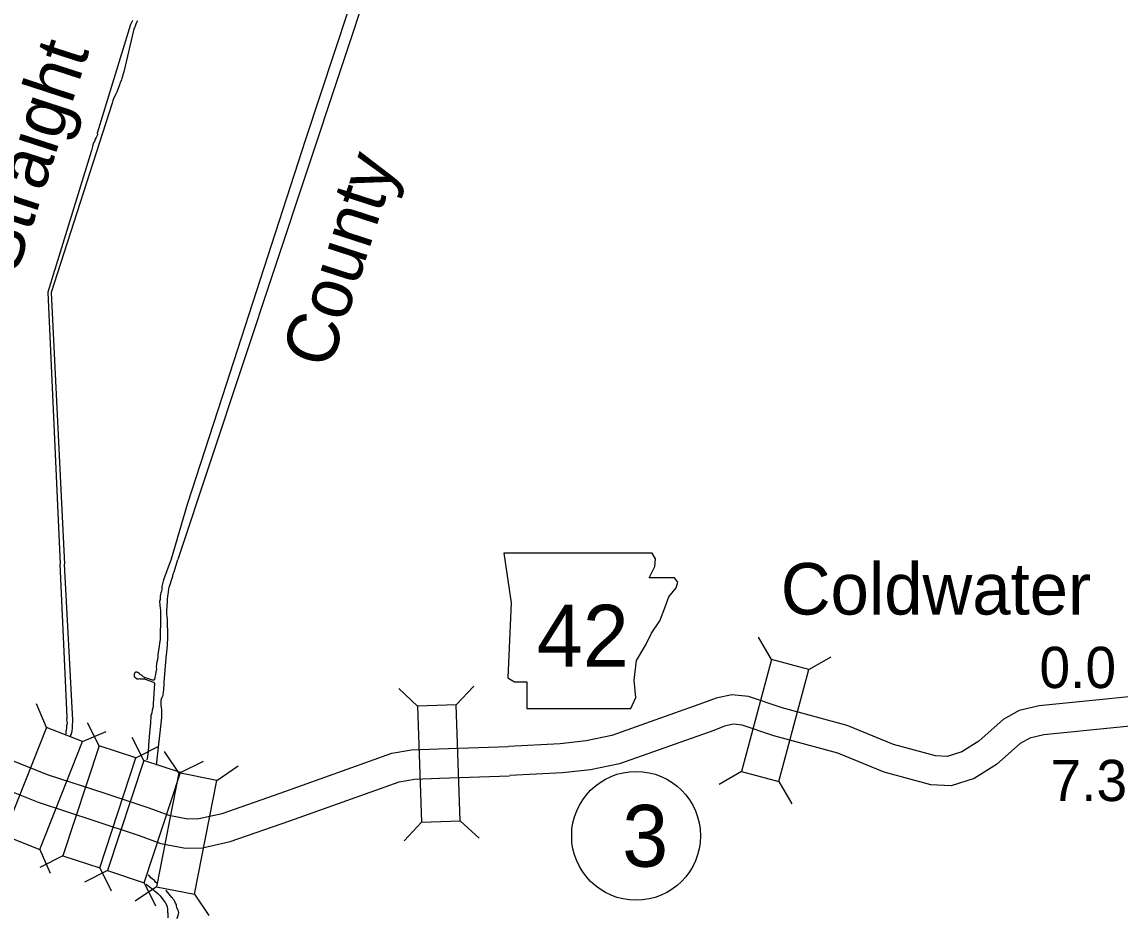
# Model space of a CAD drawing. Extents: x -939622 to -934222, y 1383701 to 1385301.
# Drawn here: x -935741.54 to -935707.78, y 1384506.69 to 1384534.2 of the extents above; entities that cross this region are included whole.
import ezdxf

# ---------------------------------------------------------------- set-up
doc = ezdxf.new("R2010")
doc.units = 0
for name, color, linetype in [('Level 10', 7, 'Continuous'), ('Level 20', 7, 'Continuous'), ('Level 21', 7, 'Continuous'), ('Level 24', 7, 'Continuous'), ('Level 25', 7, 'Continuous'), ('Level 27', 7, 'Continuous'), ('Level 9', 7, 'Continuous')]:
    doc.layers.add(name, color=color, linetype=linetype)

msp = doc.modelspace()

# ---------------------------------------------------------------- linework, layer by layer
at = {"layer": 'Level 10'}
for points in [[(-935751.574, 1384517.364), (-935751.167, 1384516.955), (-935748.99, 1384515.532), (-935748.431, 1384514.461), (-935747.706, 1384513.724), (-935747.678, 1384513.705), (-935745.47, 1384513.466), (-935744.349, 1384512.837), (-935743.973, 1384512.643), (-935742.151, 1384511.626), (-935740.731, 1384511.063), (-935739.018, 1384510.502), (-935737.64, 1384510.046), (-935737.025, 1384509.821), (-935736.438, 1384509.706), (-935736.097, 1384509.714), (-935735.382, 1384509.874), (-935733.601, 1384510.494), (-935730.174, 1384511.722), (-935729.564, 1384511.828), (-935728.736, 1384511.857), (-935726.579, 1384511.932)], [(-935752.177, 1384516.695), (-935751.738, 1384516.253), (-935749.679, 1384514.907), (-935749.167, 1384513.925), (-935748.284, 1384513.028), (-935747.995, 1384512.834), (-935745.749, 1384512.591), (-935744.776, 1384512.045), (-935744.399, 1384511.85), (-935742.538, 1384510.811), (-935741.037, 1384510.216), (-935739.3, 1384509.647), (-935737.936, 1384509.196), (-935737.268, 1384508.951), (-935736.515, 1384508.804), (-935735.987, 1384508.816), (-935735.135, 1384509.007), (-935733.301, 1384509.645), (-935729.944, 1384510.848), (-935729.471, 1384510.93), (-935728.705, 1384510.958), (-935726.548, 1384511.032)], [(-935705.768, 1384513.633), (-935710.268, 1384513.175), (-935710.883, 1384513.036), (-935711.381, 1384512.763), (-935712.127, 1384512.095), (-935712.651, 1384511.765), (-935713.094, 1384511.626), (-935713.457, 1384511.643), (-935714.743, 1384511.993), (-935716.169, 1384512.579), (-935718.166, 1384513.114), (-935719.207, 1384513.47), (-935719.722, 1384513.52), (-935720.201, 1384513.419), (-935720.59, 1384513.267), (-935723.409, 1384512.263), (-935724.196, 1384512.102), (-935724.993, 1384512.015), (-935726.587, 1384511.932)], [(-935705.64, 1384512.741), (-935710.123, 1384512.286), (-935710.561, 1384512.186), (-935710.858, 1384512.024), (-935711.583, 1384511.374), (-935712.269, 1384510.942), (-935712.976, 1384510.719), (-935713.598, 1384510.748), (-935715.034, 1384511.14), (-935716.458, 1384511.725), (-935718.428, 1384512.253), (-935719.399, 1384512.584), (-935719.672, 1384512.611), (-935719.943, 1384512.554), (-935720.275, 1384512.424), (-935723.166, 1384511.394), (-935724.057, 1384511.212), (-935724.921, 1384511.118), (-935726.54, 1384511.033)]]:
    msp.add_lwpolyline(points, dxfattribs=at)
at = {"layer": 'Level 20'}
for p, q in [((-935718.499, 1384514.6), (-935718.895, 1384515.286)), ((-935717.351, 1384514.293), (-935716.665, 1384514.689)), ((-935728.188, 1384513.209), (-935727.648, 1384513.788)), ((-935729.376, 1384513.168), (-935729.955, 1384513.709)), ((-935740.78, 1384512.515), (-935741.095, 1384513.242)), ((-935739.169, 1384511.953), (-935739.527, 1384512.66)), ((-935739.675, 1384512.078), (-935738.949, 1384512.392)), ((-935737.792, 1384511.499), (-935738.148, 1384512.207)), ((-935738.04, 1384511.583), (-935737.333, 1384511.941)), ((-935736.717, 1384511.118), (-935737.158, 1384511.775)), ((-935736.665, 1384511.126), (-935735.957, 1384511.482)), ((-935735.551, 1384510.889), (-935734.893, 1384511.331)), ((-935719.421, 1384511.158), (-935720.107, 1384510.762)), ((-935718.273, 1384510.85), (-935717.877, 1384510.165)), ((-935729.253, 1384509.606), (-935729.793, 1384509.027)), ((-935728.065, 1384509.647), (-935727.486, 1384509.107)), ((-935740.987, 1384508.764), (-935740.673, 1384508.037)), ((-935740.278, 1384508.566), (-935740.985, 1384508.208)), ((-935738.912, 1384508.116), (-935739.62, 1384507.76)), ((-935739.149, 1384508.196), (-935738.792, 1384507.49)), ((-935737.784, 1384507.743), (-935737.429, 1384507.035)), ((-935737.402, 1384507.62), (-935738.059, 1384507.178)), ((-935736.236, 1384507.392), (-935735.794, 1384506.735))]:
    msp.add_line(p, q, dxfattribs=at)
for points in [[(-935718.499, 1384514.6), (-935719.421, 1384511.158), (-935718.273, 1384510.85), (-935717.351, 1384514.293)], [(-935728.065, 1384509.647), (-935728.188, 1384513.209), (-935729.376, 1384513.168), (-935729.253, 1384509.606)], [(-935740.78, 1384512.515), (-935742.092, 1384509.201), (-935740.987, 1384508.764), (-935739.675, 1384512.078)], [(-935739.169, 1384511.953), (-935740.278, 1384508.566), (-935739.149, 1384508.196), (-935738.04, 1384511.583)], [(-935737.792, 1384511.499), (-935738.912, 1384508.116), (-935737.784, 1384507.743), (-935736.665, 1384511.126)], [(-935736.717, 1384511.118), (-935737.402, 1384507.62), (-935736.236, 1384507.392), (-935735.551, 1384510.889)]]:
    msp.add_lwpolyline(points, close=True, dxfattribs=at)
at = {"layer": 'Level 21'}
msp.add_lwpolyline([(-935726.729, 1384517.872), (-935726.501, 1384516.349), (-935726.602, 1384514.04), (-935726.399, 1384513.913), (-935726.019, 1384513.913), (-935726.019, 1384513.101), (-935722.821, 1384513.101), (-935722.669, 1384513.431), (-935722.72, 1384513.964), (-935722.643, 1384514.573), (-935722.364, 1384515.055), (-935722.187, 1384515.41), (-935721.933, 1384515.791), (-935721.781, 1384516.197), (-935721.654, 1384516.527), (-935721.425, 1384516.806), (-935721.375, 1384516.984), (-935721.476, 1384517.11), (-935722.263, 1384517.11), (-935722.085, 1384517.466), (-935722.06, 1384517.694), (-935722.165, 1384517.87)], close=True, dxfattribs=at)
at = {"layer": 'Level 27'}
msp.add_circle((-935722.661, 1384509.183), 1.98, dxfattribs=at)
at = {"layer": 'Level 9'}
for points in [[(-935728.023, 1384545.063), (-935730.167, 1384538.624), (-935732.826, 1384530.591), (-935735.389, 1384522.679), (-935736.463, 1384519.365), (-935736.957, 1384517.691)], [(-935727.974, 1384544.005), (-935729.435, 1384539.715), (-935729.79, 1384538.633), (-935736.744, 1384517.683)], [(-935738.143, 1384534.244), (-935738.174, 1384534.183), (-935738.199, 1384534.128), (-935738.245, 1384533.988), (-935739.224, 1384530.788), (-935739.222, 1384530.737), (-935739.236, 1384530.698), (-935739.258, 1384530.649), (-935739.286, 1384530.597), (-935739.311, 1384530.533), (-935739.337, 1384530.484), (-935739.359, 1384530.429), (-935739.369, 1384530.374), (-935739.398, 1384530.256), (-935740.747, 1384525.898), (-935740.361, 1384517.539)], [(-935737.99, 1384534.234), (-935738.026, 1384534.164), (-935738.051, 1384534.103), (-935738.074, 1384534.048), (-935738.082, 1384534.024), (-935738.099, 1384533.99), (-935738.112, 1384533.944), (-935738.41, 1384532.674), (-935738.44, 1384532.577), (-935738.453, 1384532.525), (-935738.466, 1384532.474), (-935738.482, 1384532.419), (-935738.519, 1384532.346), (-935738.532, 1384532.3), (-935738.552, 1384532.245), (-935738.579, 1384532.157), (-935738.62, 1384532.047), (-935738.659, 1384531.965), (-935738.705, 1384531.891), (-935738.724, 1384531.842), (-935738.741, 1384531.794), (-935738.762, 1384531.712), (-935740.641, 1384525.883), (-935740.235, 1384517.54)], [(-935740.203, 1384512.275), (-935740.197, 1384512.289), (-935740.184, 1384512.325), (-935740.179, 1384512.353), (-935740.181, 1384512.401), (-935740.171, 1384512.434), (-935740.162, 1384512.498), (-935740.164, 1384512.537), (-935740.163, 1384512.573), (-935740.15, 1384512.604), (-935740.141, 1384512.659), (-935740.146, 1384512.698), (-935740.157, 1384512.742), (-935740.155, 1384512.767), (-935740.154, 1384512.803), (-935740.152, 1384512.821), (-935740.15, 1384512.833), (-935740.361, 1384517.539)], [(-935740.044, 1384512.245), (-935740.037, 1384512.273), (-935740.015, 1384512.325), (-935739.999, 1384512.404), (-935739.989, 1384512.507), (-935739.983, 1384512.565), (-935739.983, 1384512.625), (-935739.979, 1384512.667), (-935739.974, 1384512.737), (-935740.235, 1384517.54)], [(-935736.957, 1384517.691), (-935737.187, 1384517.056), (-935737.237, 1384516.845), (-935737.238, 1384516.764), (-935737.254, 1384516.709), (-935737.269, 1384516.651), (-935737.276, 1384516.611), (-935737.287, 1384516.536), (-935737.294, 1384516.451), (-935737.306, 1384516.387), (-935737.286, 1384516.174), (-935737.278, 1384516.133), (-935737.279, 1384515.919), (-935737.295, 1384515.231), (-935737.312, 1384515.101), (-935737.323, 1384515.013), (-935737.358, 1384514.759), (-935737.36, 1384514.674), (-935737.371, 1384514.604), (-935737.388, 1384514.528), (-935737.4, 1384514.461), (-935737.411, 1384514.379), (-935737.408, 1384514.319), (-935737.42, 1384514.213), (-935737.435, 1384514.143), (-935737.451, 1384514.058), (-935737.459, 1384514.031), (-935737.469, 1384514), (-935737.469, 1384513.994), (-935737.474, 1384513.982), (-935737.483, 1384513.972), (-935737.504, 1384513.968), (-935737.528, 1384513.97), (-935737.738, 1384514.038), (-935737.763, 1384514.045), (-935737.79, 1384514.056), (-935737.809, 1384514.076), (-935737.828, 1384514.093), (-935737.844, 1384514.107), (-935737.862, 1384514.118), (-935737.887, 1384514.135), (-935737.903, 1384514.147), (-935737.912, 1384514.155), (-935737.922, 1384514.167), (-935737.922, 1384514.17), (-935737.925, 1384514.172), (-935737.938, 1384514.184), (-935737.953, 1384514.195), (-935737.972, 1384514.203), (-935737.984, 1384514.209), (-935737.996, 1384514.214), (-935738.029, 1384514.212), (-935738.044, 1384514.212), (-935738.047, 1384514.208), (-935738.062, 1384514.202), (-935738.071, 1384514.198), (-935738.073, 1384514.195), (-935738.079, 1384514.18), (-935738.081, 1384514.176), (-935738.084, 1384514.167), (-935738.086, 1384514.155), (-935738.086, 1384514.152), (-935738.089, 1384514.14), (-935738.088, 1384514.131), (-935738.091, 1384514.122), (-935738.087, 1384514.116), (-935738.086, 1384514.098), (-935738.089, 1384514.092), (-935738.089, 1384514.08), (-935738.066, 1384514.057), (-935738.066, 1384514.054), (-935738.054, 1384514.045), (-935738.051, 1384514.046), (-935738.041, 1384514.037), (-935738.038, 1384514.035)], [(-935737.4, 1384511.356), (-935737.238, 1384512.817), (-935737.236, 1384512.898), (-935737.238, 1384512.991), (-935737.238, 1384513.058), (-935737.248, 1384513.132), (-935737.257, 1384513.195), (-935737.26, 1384513.258), (-935737.259, 1384513.294), (-935737.262, 1384513.345), (-935737.246, 1384513.391), (-935737.225, 1384513.45), (-935737.201, 1384513.508), (-935737.191, 1384513.605), (-935737.182, 1384513.669), (-935737.173, 1384513.72), (-935737.171, 1384513.808), (-935737.167, 1384513.895), (-935737.101, 1384514.66), (-935737.085, 1384514.827), (-935737.064, 1384515.045), (-935737.058, 1384515.292), (-935737.066, 1384515.854), (-935737.078, 1384515.908), (-935737.089, 1384516.004), (-935737.085, 1384516.115), (-935737.077, 1384516.248), (-935737.069, 1384516.378), (-935737.06, 1384516.451), (-935737.059, 1384516.55), (-935737.044, 1384516.599), (-935737.025, 1384516.766), (-935737.011, 1384516.83), (-935736.989, 1384516.879), (-935736.93, 1384517.072), (-935736.902, 1384517.166), (-935736.89, 1384517.233), (-935736.864, 1384517.298), (-935736.744, 1384517.683)], [(-935738.038, 1384514.035), (-935738.033, 1384514.025), (-935738.019, 1384514.015), (-935738.007, 1384514.013), (-935737.983, 1384514.009), (-935737.966, 1384514.009), (-935737.946, 1384514.012), (-935737.922, 1384514.015)], [(-935737.922, 1384514.015), (-935737.908, 1384514.014), (-935737.89, 1384514.012), (-935737.875, 1384514.012), (-935737.857, 1384514.013), (-935737.827, 1384514.012), (-935737.806, 1384514.01), (-935737.773, 1384514.006), (-935737.752, 1384514.004), (-935737.492, 1384513.912), (-935737.468, 1384513.862), (-935737.506, 1384513.246), (-935737.502, 1384513.173), (-935737.514, 1384513.116), (-935737.537, 1384513.042), (-935737.548, 1384512.966), (-935737.574, 1384512.875)], [(-935737.574, 1384512.875), (-935737.583, 1384512.648), (-935737.619, 1384512.352), (-935737.636, 1384512.104), (-935737.662, 1384511.786), (-935737.683, 1384511.614), (-935737.698, 1384511.516)], [(-935737.72, 1384507.698), (-935737.67, 1384507.658), (-935737.62, 1384507.619), (-935737.555, 1384507.574), (-935737.47, 1384507.503), (-935737.423, 1384507.46), (-935737.366, 1384507.409), (-935737.29, 1384507.334), (-935737.252, 1384507.288), (-935737.203, 1384507.215), (-935737.168, 1384507.175), (-935737.136, 1384507.131), (-935737.093, 1384507.058), (-935737.078, 1384506.996), (-935737.069, 1384506.936), (-935737.067, 1384506.891), (-935737.061, 1384506.837), (-935737.056, 1384506.801), (-935737.052, 1384506.775), (-935737.052, 1384506.717), (-935737.051, 1384506.699), (-935737.058, 1384506.666)], [(-935737.393, 1384507.727), (-935737.435, 1384507.757), (-935737.468, 1384507.807), (-935737.539, 1384507.857), (-935737.574, 1384507.895), (-935737.596, 1384507.918), (-935737.656, 1384507.969), (-935737.662, 1384507.976)], [(-935736.775, 1384506.638), (-935736.758, 1384506.675), (-935736.741, 1384506.736), (-935736.718, 1384506.822), (-935736.732, 1384506.866), (-935736.75, 1384506.913), (-935736.774, 1384506.984), (-935736.785, 1384507.017), (-935736.793, 1384507.05), (-935736.8, 1384507.079), (-935736.817, 1384507.109), (-935736.837, 1384507.162), (-935736.861, 1384507.206), (-935736.886, 1384507.238), (-935736.915, 1384507.272), (-935736.931, 1384507.29), (-935737.1, 1384507.492), (-935737.112, 1384507.51)]]:
    msp.add_lwpolyline(points, dxfattribs=at)

# ---------------------------------------------------------------- texts
at = {"layer": 'Level 21'}
msp.add_text('42', height=1.9008, dxfattribs=at).set_placement((-935725.712, 1384514.385))
at = {"layer": 'Level 24'}
msp.add_text('Coldwater', height=1.584, dxfattribs=at).set_placement((-935718.213, 1384515.986))
at = {"layer": 'Level 25'}
for s, p in [('0.0', (-935710.261, 1384513.727)), ('7.32', (-935709.921, 1384510.252))]:
    msp.add_text(s, height=1.2672, dxfattribs=at).set_placement(p)
at = {"layer": 'Level 27'}
msp.add_text('3', height=1.901, dxfattribs=at).set_placement((-935723.087, 1384508.233))
at = {"layer": 'Level 9'}
for s, p in [('Straight', (-935741.722, 1384526.383)), ('County', (-935732.077, 1384523.484))]:
    msp.add_text(s, height=1.584, rotation=72, dxfattribs=at).set_placement(p)

doc.saveas('drawing.dxf')
